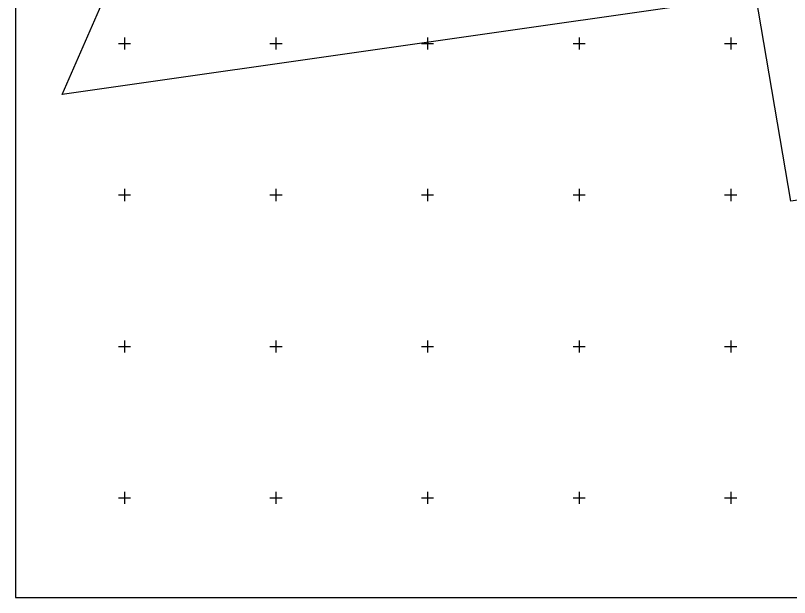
# Model space of a CAD drawing. Extents: x 528816 to 533196, y 6574767 to 6575847.
# Drawn here: x 530714.1 to 530969.4, y 6574767.1 to 6574959.2 of the extents above; entities that cross this region are included whole.
import ezdxf

# ---------------------------------------------------------------- set-up
doc = ezdxf.new("R2010")
doc.units = 0
for name, color, linetype in [('PIIR', 7, 'Continuous'), ('VORK', 7, 'Continuous'), ('VORMISTUS', 7, 'Continuous')]:
    doc.layers.add(name, color=color, linetype=linetype)

msp = doc.modelspace()

# ---------------------------------------------------------------- linework, layer by layer
at = {"layer": 'PIIR'}
for points in [[(530744.11, 6574966.71), (530785.13, 6575060.33), (530963.7, 6575010.59), (530958.26, 6574965.98), (530729.45, 6574933.16)], [(530969.83, 6574897.9), (530958.26, 6574965.98), (531014.12, 6574950.9), (531020.33, 6575014.24), (531272.47, 6574939.89), (531236.66, 6574934.91)]]:
    msp.add_lwpolyline(points, close=True, dxfattribs=at)
at = {"layer": 'VORK'}
for p, q in [((530750, 6574952), (530750, 6574948)), ((530800, 6574952), (530800, 6574948)), ((530850, 6574952), (530850, 6574948)), ((530900, 6574952), (530900, 6574948)), ((530950, 6574952), (530950, 6574948)), ((530748, 6574950), (530752, 6574950)), ((530798, 6574950), (530802, 6574950)), ((530848, 6574950), (530852, 6574950)), ((530898, 6574950), (530902, 6574950)), ((530948, 6574950), (530952, 6574950)), ((530748, 6574900), (530752, 6574900)), ((530750, 6574902), (530750, 6574898)), ((530798, 6574900), (530802, 6574900)), ((530800, 6574902), (530800, 6574898)), ((530848, 6574900), (530852, 6574900)), ((530850, 6574902), (530850, 6574898)), ((530898, 6574900), (530902, 6574900)), ((530900, 6574902), (530900, 6574898)), ((530948, 6574900), (530952, 6574900)), ((530950, 6574902), (530950, 6574898)), ((530750, 6574852), (530750, 6574848)), ((530800, 6574852), (530800, 6574848)), ((530850, 6574852), (530850, 6574848)), ((530900, 6574852), (530900, 6574848)), ((530950, 6574852), (530950, 6574848)), ((530748, 6574850), (530752, 6574850)), ((530798, 6574850), (530802, 6574850)), ((530848, 6574850), (530852, 6574850)), ((530898, 6574850), (530902, 6574850)), ((530948, 6574850), (530952, 6574850)), ((530750, 6574802), (530750, 6574798)), ((530800, 6574802), (530800, 6574798)), ((530850, 6574802), (530850, 6574798)), ((530900, 6574802), (530900, 6574798)), ((530950, 6574802), (530950, 6574798)), ((530748, 6574800), (530752, 6574800)), ((530798, 6574800), (530802, 6574800)), ((530848, 6574800), (530852, 6574800)), ((530898, 6574800), (530902, 6574800)), ((530948, 6574800), (530952, 6574800))]:
    msp.add_line(p, q, dxfattribs=at)
at = {"layer": 'VORMISTUS'}
msp.add_lwpolyline([(533195.3, 6575269.79), (530714.07, 6575269.79), (530714.07, 6574767.12), (533195.3, 6574767.12)], close=True, dxfattribs=at)

doc.saveas('drawing.dxf')
